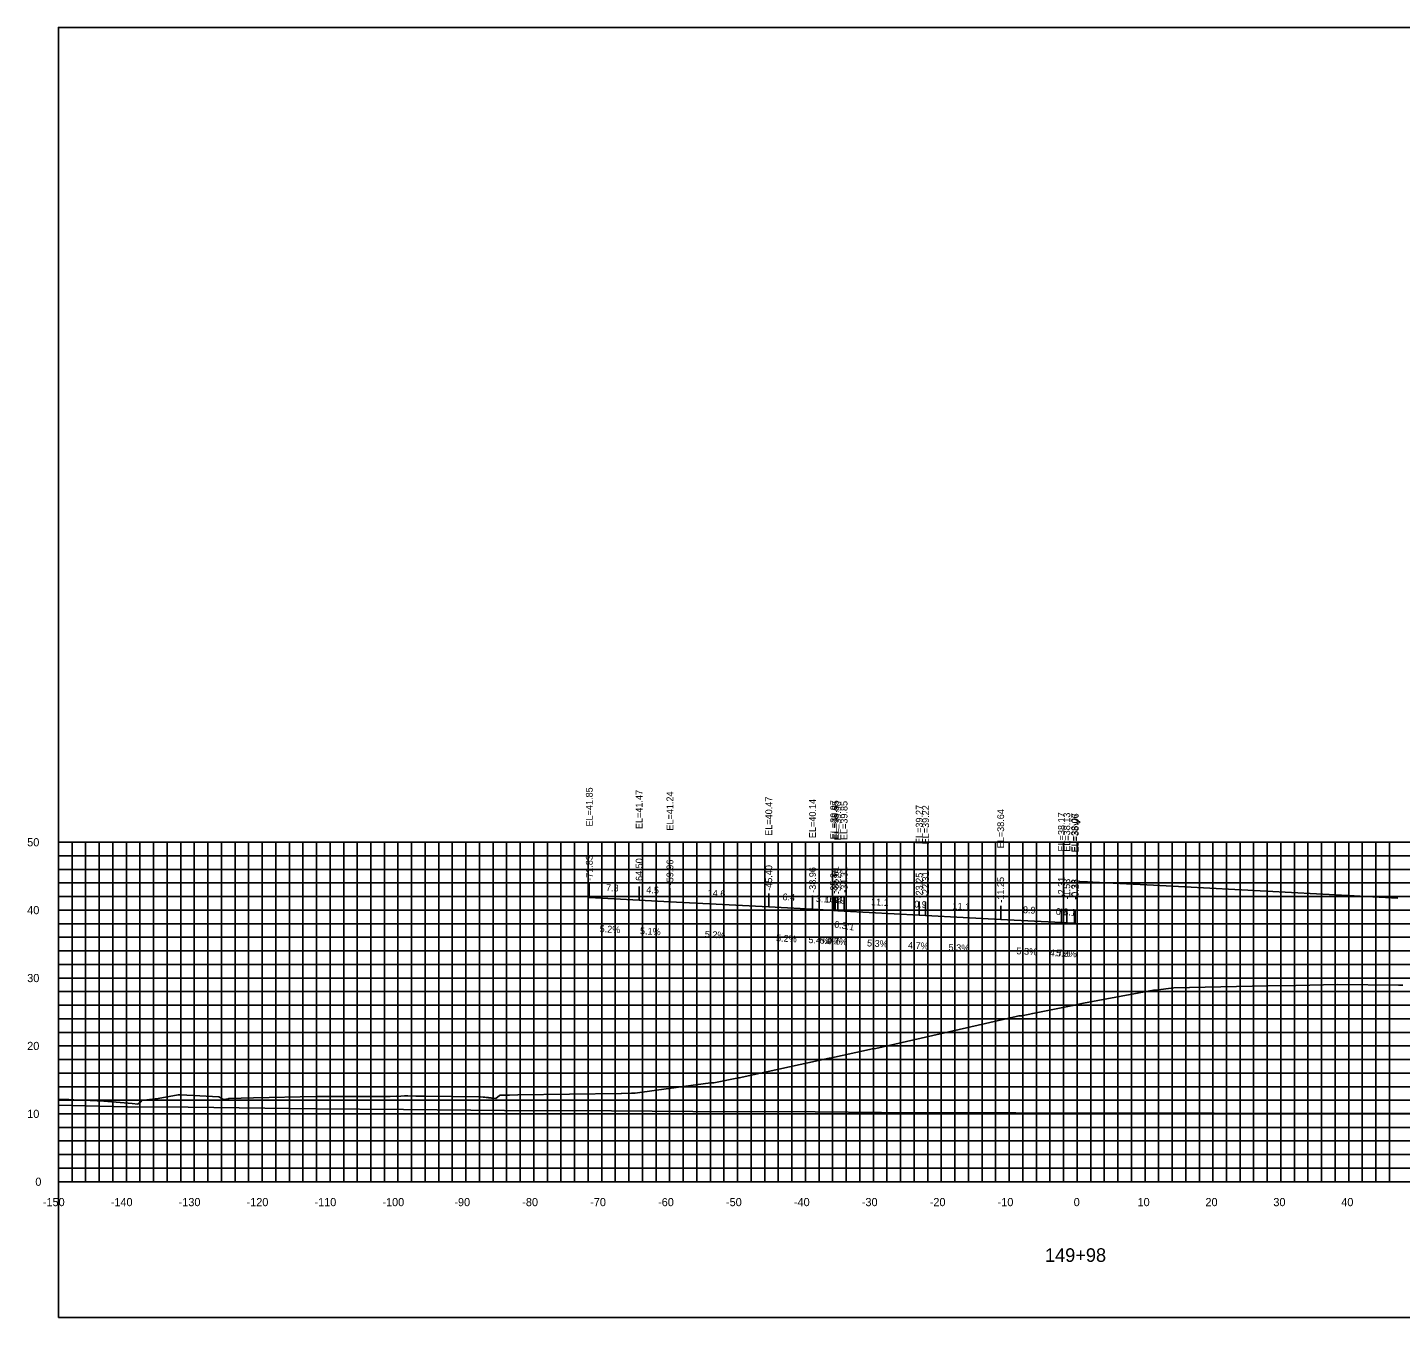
# Model space of a CAD drawing. Extents: x 1800880 to 1818864, y 245271 to 250560.
# Drawn here: x 1818528.7 to 1818730.9, y 249276.1 to 249466.1 of the extents above; entities that cross this region are included whole.
import ezdxf

# ---------------------------------------------------------------- set-up
doc = ezdxf.new("R2010")
doc.units = 0
for name, color, linetype in [('33', 7, 'Continuous'), ('ANNO-TXT', 7, 'Continuous'), ('AXIS', 7, 'Continuous'), ('CL-CNST', 7, 'Continuous'), ('DESIGN - DRAINAGE - Bridges', 7, 'Continuous'), ('Level 32', 7, 'Continuous'), ('Level 37', 7, 'Continuous'), ('Level 46', 7, 'Continuous'), ('Level 62', 7, 'Continuous'), ('SHT-BDR', 7, 'Continuous')]:
    doc.layers.add(name, color=color, linetype=linetype)

msp = doc.modelspace()

# ---------------------------------------------------------------- linework, layer by layer
at = {"layer": 'AXIS'}
msp.add_lwpolyline([(1818683.52, 249340.39), (1818683.62, 249340.38), (1818684.77, 249340.32), (1818685.55, 249340.29), (1818694.49, 249339.81), (1818695.43, 249339.77), (1818706.49, 249339.19), (1818707.43, 249339.14), (1818718.49, 249338.56), (1818719.43, 249338.51), (1818730.49, 249337.93)], dxfattribs=at)
at = {"layer": 'CL-CNST'}
msp.add_lwpolyline([(1818533.24, 249308.3), (1818534.78, 249308.24), (1818535.52, 249308.21), (1818537.27, 249308.14), (1818537.93, 249308.12), (1818539.91, 249308.04), (1818542.93, 249307.77), (1818544.09, 249307.66), (1818544.93, 249307.59), (1818545, 249307.64), (1818545.36, 249307.91), (1818545.48, 249308.08), (1818545.61, 249308.15), (1818545.62, 249308.16), (1818545.8, 249308.16), (1818547.93, 249308.42), (1818550.89, 249308.93), (1818551.21, 249308.93), (1818554.05, 249308.79), (1818556.86, 249308.66), (1818557.2, 249308.46), (1818557.55, 249308.25), (1818558.24, 249308.38), (1818558.34, 249308.4), (1818561.98, 249308.49), (1818571.15, 249308.72), (1818576.19, 249308.72), (1818578.99, 249308.72), (1818582.1, 249308.72), (1818583.03, 249308.73), (1818583.06, 249308.73), (1818583.08, 249308.73), (1818583.09, 249308.72), (1818583.11, 249308.72), (1818583.12, 249308.72), (1818583.13, 249308.72), (1818583.13, 249308.72), (1818583.14, 249308.72), (1818583.15, 249308.72), (1818583.15, 249308.72), (1818583.16, 249308.72), (1818583.16, 249308.72), (1818583.17, 249308.72), (1818583.64, 249308.73), (1818583.67, 249308.73), (1818584.19, 249308.79), (1818584.65, 249308.79), (1818584.67, 249308.79), (1818585.88, 249308.77), (1818587.11, 249308.76), (1818595.33, 249308.67), (1818595.41, 249308.66), (1818595.78, 249308.62), (1818596.03, 249308.59), (1818596.23, 249308.57), (1818596.38, 249308.55), (1818596.5, 249308.54), (1818596.6, 249308.53), (1818596.68, 249308.52), (1818596.75, 249308.51), (1818596.81, 249308.5), (1818596.87, 249308.5), (1818596.91, 249308.49), (1818596.95, 249308.49), (1818596.99, 249308.48), (1818597.08, 249308.48), (1818597.12, 249308.47), (1818597.14, 249308.47), (1818597.17, 249308.47), (1818597.2, 249308.47), (1818597.22, 249308.47), (1818597.63, 249308.41), (1818598.19, 249308.83), (1818598.25, 249308.89), (1818598.25, 249308.89), (1818599.68, 249308.89), (1818600.89, 249308.93), (1818616.08, 249309.13), (1818616.13, 249309.13), (1818617.63, 249309.17), (1818618.04, 249309.17), (1818618.14, 249309.17), (1818621.32, 249309.65), (1818629.26, 249310.74), (1818629.44, 249310.74), (1818629.77, 249310.74), (1818633.36, 249311.45), (1818633.5, 249311.45), (1818646.73, 249314.34), (1818647.09, 249314.41), (1818650.64, 249315.19), (1818653.09, 249315.74), (1818653.6, 249315.76), (1818674.29, 249320.5), (1818674.65, 249320.57), (1818674.72, 249320.57), (1818675.1, 249320.56), (1818676.71, 249320.93), (1818682.62, 249322.1), (1818683.27, 249322.24), (1818684.2, 249322.44), (1818694.48, 249324.34), (1818694.79, 249324.34), (1818697.49, 249324.73), (1818711.31, 249324.99), (1818715.45, 249325.05), (1818721.58, 249325.18), (1818730.58, 249325.09), (1818731.21, 249325.09)], dxfattribs=at)
at = {"layer": 'DESIGN - DRAINAGE - Bridges'}
for p, q in [((1818533.18, 249346.15), (1818533.24, 249346.15)), ((1818533.24, 249296.15), (1818533.24, 249346.15)), ((1818533.18, 249336.15), (1818533.24, 249336.15)), ((1818533.18, 249326.15), (1818533.24, 249326.15)), ((1818533.18, 249316.15), (1818533.24, 249316.15)), ((1818533.18, 249306.15), (1818533.24, 249306.15)), ((1818533.18, 249296.15), (1818533.24, 249296.15)), ((1818533.24, 249296.15), (1818833.24, 249296.15)), ((1818533.24, 249296.09), (1818533.24, 249296.15)), ((1818543.24, 249296.09), (1818543.24, 249296.15)), ((1818553.24, 249296.09), (1818553.24, 249296.15)), ((1818563.24, 249296.09), (1818563.24, 249296.15)), ((1818573.24, 249296.09), (1818573.24, 249296.15)), ((1818583.24, 249296.09), (1818583.24, 249296.15)), ((1818593.24, 249296.09), (1818593.24, 249296.15)), ((1818603.24, 249296.09), (1818603.24, 249296.15)), ((1818613.24, 249296.09), (1818613.24, 249296.15)), ((1818623.24, 249296.09), (1818623.24, 249296.15)), ((1818633.24, 249296.09), (1818633.24, 249296.15)), ((1818643.24, 249296.09), (1818643.24, 249296.15)), ((1818653.24, 249296.09), (1818653.24, 249296.15)), ((1818663.24, 249296.09), (1818663.24, 249296.15)), ((1818673.24, 249296.09), (1818673.24, 249296.15)), ((1818683.24, 249296.09), (1818683.24, 249296.15)), ((1818693.24, 249296.09), (1818693.24, 249296.15)), ((1818703.24, 249296.09), (1818703.24, 249296.15)), ((1818713.24, 249296.09), (1818713.24, 249296.15)), ((1818723.24, 249296.09), (1818723.24, 249296.15))]:
    msp.add_line(p, q, dxfattribs=at)
at = {"layer": 'Level 37'}
for p, q in [((1818611.41, 249338), (1818611.41, 249340)), ((1818618.75, 249337.62), (1818618.75, 249339.62)), ((1818623.28, 249337.39), (1818623.28, 249339.39)), ((1818637.84, 249336.62), (1818637.84, 249338.62)), ((1818644.28, 249336.29), (1818644.28, 249338.29)), ((1818647.4, 249336.12), (1818647.4, 249338.12)), ((1818647.4, 249336.12), (1818647.4, 249338.12)), ((1818647.63, 249336.1), (1818647.63, 249338.1)), ((1818647.99, 249336.04), (1818647.99, 249338.04)), ((1818648.93, 249336), (1818648.93, 249338)), ((1818659.99, 249335.42), (1818659.99, 249337.42)), ((1818660.93, 249335.37), (1818660.93, 249337.37)), ((1818671.99, 249334.79), (1818671.99, 249336.79)), ((1818680.93, 249334.32), (1818680.93, 249336.32)), ((1818681.72, 249334.28), (1818681.72, 249336.28)), ((1818682.87, 249334.22), (1818682.87, 249336.22)), ((1818682.96, 249334.21), (1818682.96, 249336.21))]:
    msp.add_line(p, q, dxfattribs=at)
msp.add_lwpolyline([(1818533.24, 249276.15), (1818833.24, 249276.15), (1818833.24, 249466.15), (1818533.24, 249466.15)], close=True, dxfattribs=at)
at = {"layer": 'Level 46'}
for p, q in [((1818533.24, 249346.15), (1818833.24, 249346.15)), ((1818533.24, 249296.15), (1818533.24, 249346.15)), ((1818535.24, 249296.15), (1818535.24, 249346.15)), ((1818537.24, 249296.15), (1818537.24, 249346.15)), ((1818539.24, 249296.15), (1818539.24, 249346.15)), ((1818541.24, 249296.15), (1818541.24, 249346.15)), ((1818543.24, 249296.15), (1818543.24, 249346.15)), ((1818545.24, 249296.15), (1818545.24, 249346.15)), ((1818547.24, 249296.15), (1818547.24, 249346.15)), ((1818549.24, 249296.15), (1818549.24, 249346.15)), ((1818551.24, 249296.15), (1818551.24, 249346.15)), ((1818553.24, 249296.15), (1818553.24, 249346.15)), ((1818555.24, 249296.15), (1818555.24, 249346.15)), ((1818557.24, 249296.15), (1818557.24, 249346.15)), ((1818559.24, 249296.15), (1818559.24, 249346.15)), ((1818561.24, 249296.15), (1818561.24, 249346.15)), ((1818563.24, 249296.15), (1818563.24, 249346.15)), ((1818565.24, 249296.15), (1818565.24, 249346.15)), ((1818567.24, 249296.15), (1818567.24, 249346.15)), ((1818569.24, 249296.15), (1818569.24, 249346.15)), ((1818571.24, 249296.15), (1818571.24, 249346.15)), ((1818573.24, 249296.15), (1818573.24, 249346.15)), ((1818575.24, 249296.15), (1818575.24, 249346.15)), ((1818577.24, 249296.15), (1818577.24, 249346.15)), ((1818579.24, 249296.15), (1818579.24, 249346.15)), ((1818581.24, 249296.15), (1818581.24, 249346.15)), ((1818583.24, 249296.15), (1818583.24, 249346.15)), ((1818585.24, 249296.15), (1818585.24, 249346.15)), ((1818587.24, 249296.15), (1818587.24, 249346.15)), ((1818589.24, 249296.15), (1818589.24, 249346.15)), ((1818591.24, 249296.15), (1818591.24, 249346.15)), ((1818593.24, 249296.15), (1818593.24, 249346.15)), ((1818595.24, 249296.15), (1818595.24, 249346.15)), ((1818597.24, 249296.15), (1818597.24, 249346.15)), ((1818599.24, 249296.15), (1818599.24, 249346.15)), ((1818601.24, 249296.15), (1818601.24, 249346.15)), ((1818603.24, 249296.15), (1818603.24, 249346.15)), ((1818605.24, 249296.15), (1818605.24, 249346.15)), ((1818607.24, 249296.15), (1818607.24, 249346.15)), ((1818609.24, 249296.15), (1818609.24, 249346.15)), ((1818611.24, 249296.15), (1818611.24, 249346.15)), ((1818613.24, 249296.15), (1818613.24, 249346.15)), ((1818615.24, 249296.15), (1818615.24, 249346.15)), ((1818617.24, 249296.15), (1818617.24, 249346.15)), ((1818619.24, 249296.15), (1818619.24, 249346.15)), ((1818621.24, 249296.15), (1818621.24, 249346.15)), ((1818623.24, 249296.15), (1818623.24, 249346.15)), ((1818625.24, 249296.15), (1818625.24, 249346.15)), ((1818627.24, 249296.15), (1818627.24, 249346.15)), ((1818629.24, 249296.15), (1818629.24, 249346.15)), ((1818631.24, 249296.15), (1818631.24, 249346.15)), ((1818633.24, 249296.15), (1818633.24, 249346.15)), ((1818635.24, 249296.15), (1818635.24, 249346.15)), ((1818637.24, 249296.15), (1818637.24, 249346.15)), ((1818639.24, 249296.15), (1818639.24, 249346.15)), ((1818641.24, 249296.15), (1818641.24, 249346.15)), ((1818643.24, 249296.15), (1818643.24, 249346.15)), ((1818645.24, 249296.15), (1818645.24, 249346.15)), ((1818647.24, 249296.15), (1818647.24, 249346.15)), ((1818649.24, 249296.15), (1818649.24, 249346.15)), ((1818651.24, 249296.15), (1818651.24, 249346.15)), ((1818653.24, 249296.15), (1818653.24, 249346.15)), ((1818655.24, 249296.15), (1818655.24, 249346.15)), ((1818657.24, 249296.15), (1818657.24, 249346.15)), ((1818659.24, 249296.15), (1818659.24, 249346.15)), ((1818661.24, 249296.15), (1818661.24, 249346.15)), ((1818663.24, 249296.15), (1818663.24, 249346.15)), ((1818665.24, 249296.15), (1818665.24, 249346.15)), ((1818667.24, 249296.15), (1818667.24, 249346.15)), ((1818669.24, 249296.15), (1818669.24, 249346.15)), ((1818671.24, 249296.15), (1818671.24, 249346.15)), ((1818673.24, 249296.15), (1818673.24, 249346.15)), ((1818675.24, 249296.15), (1818675.24, 249346.15)), ((1818677.24, 249296.15), (1818677.24, 249346.15)), ((1818679.24, 249296.15), (1818679.24, 249346.15)), ((1818681.24, 249296.15), (1818681.24, 249346.15)), ((1818683.24, 249296.15), (1818683.24, 249346.15)), ((1818685.24, 249296.15), (1818685.24, 249346.15)), ((1818687.24, 249296.15), (1818687.24, 249346.15)), ((1818689.24, 249296.15), (1818689.24, 249346.15)), ((1818691.24, 249296.15), (1818691.24, 249346.15)), ((1818693.24, 249296.15), (1818693.24, 249346.15)), ((1818695.24, 249296.15), (1818695.24, 249346.15)), ((1818697.24, 249296.15), (1818697.24, 249346.15)), ((1818699.24, 249296.15), (1818699.24, 249346.15)), ((1818701.24, 249296.15), (1818701.24, 249346.15)), ((1818703.24, 249296.15), (1818703.24, 249346.15)), ((1818705.24, 249296.15), (1818705.24, 249346.15)), ((1818707.24, 249296.15), (1818707.24, 249346.15)), ((1818709.24, 249296.15), (1818709.24, 249346.15)), ((1818711.24, 249296.15), (1818711.24, 249346.15)), ((1818713.24, 249296.15), (1818713.24, 249346.15)), ((1818715.24, 249296.15), (1818715.24, 249346.15)), ((1818717.24, 249296.15), (1818717.24, 249346.15)), ((1818719.24, 249296.15), (1818719.24, 249346.15)), ((1818721.24, 249296.15), (1818721.24, 249346.15)), ((1818723.24, 249296.15), (1818723.24, 249346.15)), ((1818725.24, 249296.15), (1818725.24, 249346.15)), ((1818727.24, 249296.15), (1818727.24, 249346.15)), ((1818729.24, 249296.15), (1818729.24, 249346.15)), ((1818533.24, 249344.15), (1818833.24, 249344.15)), ((1818533.24, 249342.15), (1818833.24, 249342.15)), ((1818533.24, 249340.15), (1818833.24, 249340.15)), ((1818533.24, 249338.15), (1818833.24, 249338.15)), ((1818533.24, 249336.15), (1818833.24, 249336.15)), ((1818533.24, 249334.15), (1818833.24, 249334.15)), ((1818533.24, 249332.15), (1818833.24, 249332.15)), ((1818533.24, 249330.15), (1818833.24, 249330.15)), ((1818533.24, 249328.15), (1818833.24, 249328.15)), ((1818533.24, 249326.15), (1818833.24, 249326.15)), ((1818533.24, 249324.15), (1818833.24, 249324.15)), ((1818533.24, 249322.15), (1818833.24, 249322.15)), ((1818533.24, 249320.15), (1818833.24, 249320.15)), ((1818533.24, 249318.15), (1818833.24, 249318.15)), ((1818533.24, 249316.15), (1818833.24, 249316.15)), ((1818533.24, 249314.15), (1818833.24, 249314.15)), ((1818533.24, 249312.15), (1818833.24, 249312.15)), ((1818533.24, 249310.15), (1818833.24, 249310.15)), ((1818533.24, 249308.15), (1818833.24, 249308.15)), ((1818533.24, 249306.15), (1818833.24, 249306.15)), ((1818533.24, 249304.15), (1818833.24, 249304.15)), ((1818533.24, 249302.15), (1818833.24, 249302.15)), ((1818533.24, 249300.15), (1818833.24, 249300.15)), ((1818533.24, 249298.15), (1818833.24, 249298.15)), ((1818533.24, 249296.15), (1818833.24, 249296.15))]:
    msp.add_line(p, q, dxfattribs=at)
at = {"layer": 'Level 62'}
for points in [[(1818611.41, 249338), (1818618.75, 249337.62), (1818623.28, 249337.39), (1818637.84, 249336.62), (1818644.28, 249336.29), (1818647.4, 249336.12)], [(1818647.4, 249336.12), (1818647.63, 249336.1), (1818647.99, 249336.04), (1818648.93, 249336), (1818659.99, 249335.42), (1818660.93, 249335.37), (1818671.99, 249334.79), (1818680.93, 249334.32), (1818681.72, 249334.28), (1818682.87, 249334.22), (1818682.96, 249334.21)], [(1818533.24, 249307.42), (1818543.4, 249307.19), (1818552.33, 249307.12), (1818571.15, 249306.89), (1818584.03, 249306.8), (1818598.91, 249306.66), (1818614.7, 249306.58), (1818626.66, 249306.49), (1818644.68, 249306.43), (1818654.42, 249306.34), (1818674.21, 249306.31), (1818682.17, 249306.26), (1818703.4, 249306.26), (1818709.93, 249306.21), (1818732.34, 249306.24), (1818737.68, 249306.21), (1818761.09, 249306.28), (1818765.44, 249306.27), (1818789.7, 249306.38), (1818793.19, 249306.39), (1818818.19, 249306.53), (1818820.95, 249306.48), (1818833.24, 249306.55)]]:
    msp.add_lwpolyline(points, dxfattribs=at)

# ---------------------------------------------------------------- texts
for s, p in [('-150', (1818530.94, 249292.55)), ('-140', (1818540.94, 249292.55)), ('-130', (1818550.94, 249292.55)), ('-120', (1818560.94, 249292.55)), ('-110', (1818570.94, 249292.55)), ('-100', (1818580.94, 249292.55)), ('-90', (1818591.54, 249292.55)), ('-80', (1818601.54, 249292.55)), ('-70', (1818611.54, 249292.55)), ('-60', (1818621.54, 249292.55)), ('-50', (1818631.54, 249292.55)), ('-40', (1818641.54, 249292.55)), ('-30', (1818651.54, 249292.55)), ('-20', (1818661.54, 249292.55)), ('-10', (1818671.54, 249292.55)), ('0', (1818682.74, 249292.55)), ('10', (1818692.14, 249292.55)), ('20', (1818702.14, 249292.55)), ('30', (1818712.14, 249292.55)), ('40', (1818722.14, 249292.55))]:
    msp.add_text(s, height=1.2).set_placement(p)
at = {"layer": '33'}
for s, p in [('50', (1818528.64, 249345.55)), ('40', (1818528.64, 249335.55)), ('30', (1818528.64, 249325.55)), ('20', (1818528.64, 249315.55)), ('10', (1818528.64, 249305.55)), ('0', (1818529.84, 249295.55))]:
    msp.add_text(s, height=1.2, dxfattribs=at).set_placement(p)
at = {"layer": 'ANNO-TXT'}
for s, rotation, p in [('7.3', 357.0133, (1818613.85, 249338.98)), ('4.5', 357.054, (1818619.79, 249338.67)), ('14.6', 357.0007, (1818628.82, 249338.2)), ('6.4', 357.0007, (1818639.84, 249337.62)), ('3.1', 356.9216, (1818644.75, 249337.36)), ('0.2', 356.0746, (1818646.31, 249337.29)), ('0.4', 350.9508, (1818646.72, 249337.36)), ('0.9', 357.3161, (1818647.23, 249337.18)), ('11.1', 356.9763, (1818652.87, 249336.89)), ('0.9', 357.3161, (1818659.23, 249336.55)), ('11.1', 356.9763, (1818664.87, 249336.27)), ('8.9', 356.9763, (1818675.24, 249335.72)), ('0.8', 357.3161, (1818680.09, 249335.46)), ('1.1', 356.9763, (1818681.19, 249335.41)), ('5.2%', 357.0133, (1818612.91, 249332.92)), ('5.1%', 357.054, (1818618.85, 249332.61)), ('5.2%', 357.0007, (1818628.39, 249332.11)), ('5.2%', 357.0007, (1818638.89, 249331.56)), ('5.4%', 356.9216, (1818643.66, 249331.31)), ('6.9%', 356.0746, (1818645.27, 249331.25)), ('4.7%', 357.3161, (1818646.32, 249331.12)), ('5.3%', 356.9763, (1818652.29, 249330.82)), ('4.7%', 357.3161, (1818658.32, 249330.49)), ('5.3%', 356.9763, (1818664.29, 249330.19)), ('5.3%', 356.9763, (1818674.29, 249329.66)), ('4.7%', 357.3161, (1818679.18, 249329.39)), ('5.3%', 356.9763, (1818680.12, 249329.36))]:
    msp.add_text(s, height=1, rotation=rotation, dxfattribs=at).set_placement(p)
at = {"layer": 'DESIGN - DRAINAGE - Bridges'}
for s, height, p in [('>', 1.5, (1818682.63, 249348.4)), ('-', 0.0001, (1818533.24, 249296.15))]:
    msp.add_text(s, height=height, dxfattribs=at).set_placement(p)
at = {"layer": 'Level 32'}
msp.add_text('149+98', height=2, dxfattribs=at).set_placement((1818678.51, 249284.35))
at = {"layer": 'Level 37'}
msp.add_text('6.3:1', height=1, rotation=350.9508, dxfattribs=at).set_placement((1818647.42, 249333.6))
at = {"layer": 'SHT-BDR'}
for s, p in [('EL=41.85', (1818611.91, 249348.47)), ('EL=41.47', (1818619.25, 249348.09)), ('EL=41.24', (1818623.78, 249347.86)), ('EL=40.47', (1818638.34, 249347.1)), ('EL=40.14', (1818644.78, 249346.76)), ('EL=39.97', (1818647.9, 249346.59)), ('EL=39.97', (1818647.9, 249346.59)), ('EL=39.95', (1818648.13, 249346.57)), ('EL=39.90', (1818648.49, 249346.44)), ('EL=39.85', (1818649.43, 249346.47)), ('EL=39.27', (1818660.49, 249345.89)), ('EL=39.22', (1818661.43, 249345.84)), ('EL=38.64', (1818672.49, 249345.26)), ('EL=38.17', (1818681.43, 249344.79)), ('EL=38.13', (1818682.22, 249344.75)), ('EL=38.07', (1818683.37, 249344.69)), ('EL=38.06', (1818683.46, 249344.64)), ('-71.83', (1818611.91, 249340.46)), ('-64.50', (1818619.25, 249340)), ('-59.96', (1818623.78, 249339.8)), ('-45.40', (1818638.34, 249339)), ('-38.96', (1818644.78, 249338.7)), ('-35.61', (1818648.13, 249338.81)), ('-34.31', (1818649.43, 249338.71)), ('-35.84', (1818647.9, 249338.57)), ('-35.84', (1818647.9, 249338.57)), ('-35.25', (1818648.49, 249338.5)), ('-23.25', (1818660.49, 249337.87)), ('-22.31', (1818661.43, 249338.08)), ('-11.25', (1818672.49, 249337.24)), ('-2.31', (1818681.43, 249338.02)), ('-1.53', (1818682.22, 249337.73)), ('-0.38', (1818683.37, 249337.67)), ('-0.28', (1818683.46, 249337.66))]:
    msp.add_text(s, height=1, rotation=90, dxfattribs=at).set_placement(p)

doc.saveas('drawing.dxf')
